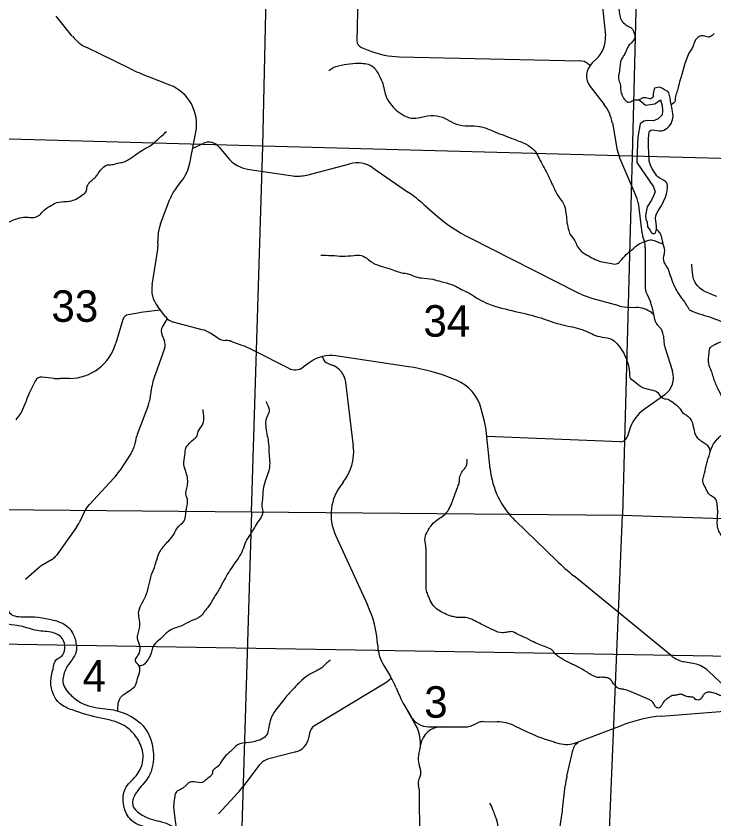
# Model space of a CAD drawing. Extents: x 1219626 to 1426462, y 456797 to 752399.
# Drawn here: x 1356423 to 1366390, y 684720 to 696192 of the extents above; entities that cross this region are included whole.
import ezdxf

# ---------------------------------------------------------------- set-up
doc = ezdxf.new("R2010")
doc.units = 0
for name, color, linetype in [('Lakes and Ponds', 7, 'Continuous'), ('Local Roads Unimproved', 7, 'Continuous'), ('Narrow River Creek and Branch and Slough', 7, 'Continuous'), ('Quad Borders', 7, 'Continuous'), ('Section Lines', 7, 'Continuous'), ('Section Numbers', 7, 'Continuous'), ('Uninventoried Roads and Features', 7, 'Continuous')]:
    doc.layers.add(name, color=color, linetype=linetype)

msp = doc.modelspace()

# ---------------------------------------------------------------- linework, layer by layer
at = {"layer": 'Lakes and Ponds'}
msp.add_lwpolyline([(1365540, 693085), (1365550, 693092), (1365561, 693110), (1365570, 693145), (1365569, 693193), (1365559, 693266), (1365556, 693302), (1365560, 693338), (1365569, 693365), (1365592, 693410), (1365634, 693475), (1365654, 693507), (1365671, 693540), (1365696, 693603), (1365713, 693652), (1365722, 693690), (1365728, 693745), (1365726, 693771), (1365721, 693796), (1365711, 693814), (1365698, 693828), (1365668, 693848), (1365617, 693875), (1365594, 693891), (1365576, 693911), (1365509, 694009), (1365483, 694061), (1365473, 694089), (1365467, 694117), (1365459, 694230), (1365457, 694343), (1365455, 694440), (1365458, 694489), (1365467, 694537), (1365472, 694549), (1365487, 694561), (1365506, 694565), (1365547, 694562), (1365616, 694551), (1365648, 694551), (1365663, 694555), (1365675, 694561), (1365720, 694592), (1365752, 694618), (1365784, 694661), (1365788, 694686), (1365796, 694707), (1365807, 694755), (1365805, 694800), (1365793, 694856), (1365787, 694891), (1365775, 694949), (1365765, 695018), (1365753, 695059), (1365745, 695096), (1365730, 695112), (1365714, 695123), (1365682, 695136), (1365653, 695159), (1365618, 695175), (1365588, 695171), (1365542, 695161), (1365535, 695148), (1365524, 695083), (1365521, 695039), (1365516, 695030), (1365501, 695017), (1365489, 695010), (1365475, 695007), (1365416, 695025), (1365374, 695022), (1365323, 694993), (1365413, 694918), (1365545, 694940), (1365628, 694993), (1365651, 694910), (1365653, 694837), (1365650, 694781), (1365595, 694725), (1365526, 694697), (1365445, 694698), (1365391, 694688), (1365335, 694650), (1365303, 694462), (1365292, 694245), (1365287, 694099), (1365528, 693753), (1365551, 693679), (1365529, 693621), (1365497, 693561), (1365438, 693466), (1365414, 693344), (1365418, 693290), (1365434, 693249), (1365443, 693180), (1365463, 693152), (1365480, 693130), (1365489, 693110), (1365502, 693090), (1365519, 693083)], close=True, dxfattribs=at)
msp.add_spline([(1359262, 683731), (1359108, 684002), (1358959, 684167), (1358824, 684322), (1358674, 684436), (1358390, 684570), (1358064, 684705), (1358002, 684792), (1357956, 684942), (1357980, 685147), (1358137, 685335), (1358230, 685526), (1358235, 685666), (1358199, 685784), (1358077, 685967), (1357839, 686111), (1357659, 686153), (1357225, 686277), (1357049, 686370), (1356920, 686674), (1356951, 686860), (1357006, 687002), (1357070, 687041), (1357085, 687294), (1356946, 687382), (1356719, 687413), (1356486, 687475), (1356306, 687501), (1356187, 687563), (1356166, 687594), (1356094, 687743), (1355960, 688032), (1355887, 688244), (1355834, 688335), (1355762, 688463), (1355770, 688568), (1355826, 688592), (1355899, 688495), (1355987, 688399), (1356059, 688198), (1356099, 688118), (1356131, 688014), (1356233, 687867), (1356275, 687789), (1356331, 687666), (1356404, 687620), (1356523, 687610), (1356956, 687562), (1357173, 687455), (1357235, 687372), (1357282, 687207), (1357282, 687114), (1357137, 686871), (1357106, 686783), (1357091, 686695), (1357199, 686496), (1357344, 686385), (1357664, 686297), (1357813, 686277), (1358067, 686184), (1358232, 686054), (1358335, 685889), (1358385, 685614), (1358369, 685459), (1358307, 685309), (1358152, 685113), (1358085, 684947), (1358302, 684736), (1358565, 684658), (1358788, 684535), (1358958, 684410), (1359201, 684113), (1359309, 683973), (1359421, 683732), (1359510, 683457), (1359624, 683250), (1359681, 682925), (1359619, 682609), (1359614, 682341), (1359608, 682098), (1359557, 681901), (1359443, 681757), (1359386, 681628), (1359366, 681431), (1359304, 681289), (1359277, 681152), (1359257, 681067), (1359231, 680938), (1359226, 680853), (1359216, 680801), (1359175, 680669)], degree=3, dxfattribs=at)
at = {"layer": 'Local Roads Unimproved'}
msp.add_lwpolyline([(1366431, 692184), (1366370, 692207), (1366315, 692231), (1366270, 692253), (1366228, 692276), (1366188, 692303), (1366152, 692342), (1366124, 692384), (1366100, 692434), (1366089, 692489), (1366079, 692570), (1366073, 692649)], dxfattribs=at)
at = {"layer": 'Narrow River Creek and Branch and Slough'}
for points in [[(1363865, 698430), (1363826, 698399), (1363807, 698361), (1363795, 698322), (1363765, 698299), (1363718, 698253), (1363688, 698222), (1363649, 698180), (1363634, 698138), (1363634, 698099), (1363649, 698076), (1363722, 698057), (1363799, 698064), (1363857, 698072), (1363896, 698072), (1363930, 698034), (1363949, 697983), (1363996, 697953), (1364030, 697937), (1364100, 697914), (1364177, 697903), (1364223, 697887), (1364238, 697864), (1364211, 697810), (1364180, 697768), (1364196, 697729), (1364246, 697733), (1364307, 697772), (1364354, 697783), (1364477, 697783), (1364550, 697776), (1364635, 697737), (1364704, 697683), (1364750, 697645), (1364804, 697610), (1364846, 697618), (1364877, 697645), (1364904, 697683), (1364931, 697702), (1364977, 697706), (1365000, 697668), (1365000, 697621), (1365012, 697571), (1365023, 697494), (1365046, 697348), (1365066, 697244), (1365066, 697121), (1365062, 697063), (1365085, 697001), (1365077, 696936), (1365073, 696824), (1365085, 696762), (1365096, 696666), (1365108, 696569), (1365085, 696512), (1365046, 696435), (1365031, 696373), (1365043, 696219), (1365066, 696138), (1365100, 696096), (1365166, 696046), (1365212, 696019), (1365250, 695949), (1365258, 695884), (1365224, 695822), (1365181, 695780), (1365150, 695730), (1365131, 695684), (1365104, 695630), (1365070, 695576), (1365054, 695530), (1365046, 695450), (1365031, 695357), (1365027, 695296), (1365050, 695219), (1365058, 695126), (1365081, 695057), (1365127, 694984), (1365166, 694961), (1365220, 694980), (1365258, 694995), (1365323, 694993)], [(1366390, 695943), (1366352, 695905), (1366310, 695891), (1366239, 695910), (1366191, 695905), (1366144, 695872), (1366116, 695830), (1366092, 695763), (1366059, 695707), (1365917, 695307), (1365884, 695193), (1365861, 695108), (1365837, 695023), (1365837, 694985), (1365780, 694922)], [(1360892, 695410), (1360949, 695452), (1361029, 695481), (1361190, 695509), (1361355, 695518), (1361450, 695504), (1361525, 695466), (1361577, 695400), (1361639, 695282), (1361676, 695169), (1361705, 695055), (1361752, 694961), (1361828, 694871), (1361931, 694790), (1362059, 694734), (1362210, 694748), (1362390, 694772), (1362550, 694729), (1362673, 694663), (1362838, 694625), (1363008, 694620), (1363259, 694540), (1363538, 694431), (1363708, 694360), (1363826, 694271), (1363881, 694182), (1363994, 693969), (1364098, 693751), (1364173, 693610), (1364240, 693510), (1364277, 693378), (1364287, 693265), (1364310, 693151), (1364339, 693071), (1364405, 692981), (1364438, 692905), (1364495, 692835), (1364599, 692764), (1364693, 692716), (1364821, 692674), (1364929, 692655), (1365014, 692655), (1365052, 692688), (1365137, 692783), (1365236, 692868), (1365307, 692929), (1365406, 692972), (1365458, 692990), (1365534, 692986), (1365605, 692957), (1365664, 692940)], [(1355092, 692648), (1355123, 692679), (1355153, 692702), (1355280, 692702), (1355338, 692702), (1355384, 692683), (1355457, 692679), (1355484, 692725), (1355519, 692798), (1355546, 692837), (1355631, 692895), (1355735, 692941), (1355827, 693006), (1355915, 693068), (1356035, 693126), (1356189, 693187), (1356273, 693226), (1356508, 693314), (1356597, 693318), (1356681, 693314), (1356758, 693349), (1356828, 693422), (1356924, 693484), (1357005, 693526), (1357139, 693542), (1357216, 693553), (1357301, 693588), (1357378, 693642), (1357417, 693673), (1357432, 693719), (1357455, 693788), (1357563, 693896), (1357598, 693946), (1357636, 693996), (1357694, 694050), (1357728, 694065), (1357790, 694069), (1357871, 694089), (1357963, 694108), (1358029, 694142), (1358136, 694212), (1358229, 694277), (1358290, 694312), (1358340, 694339), (1358410, 694393), (1358452, 694435), (1358506, 694481), (1358571, 694543)], [(1365955, 692133), (1365874, 692245), (1365847, 692295), (1365793, 692415), (1365751, 692542), (1365724, 692603), (1365693, 692650), (1365674, 692761), (1365686, 692815), (1365666, 692931), (1365651, 693000), (1365620, 693089), (1365570, 693145)], [(1360774, 692776), (1360930, 692771), (1361086, 692762), (1361246, 692771), (1361355, 692771), (1361454, 692714), (1361525, 692662), (1361648, 692615), (1361837, 692554), (1361927, 692525), (1362031, 692506), (1362116, 692473), (1362210, 692450), (1362375, 692431), (1362489, 692398), (1362649, 692355), (1362763, 692298), (1362928, 692213), (1363032, 692147), (1363169, 692081), (1363552, 691972), (1363920, 691878), (1364213, 691783), (1364369, 691750), (1364506, 691712), (1364625, 691662), (1364725, 691619), (1364866, 691595), (1364942, 691567), (1365022, 691491), (1365103, 691373), (1365159, 691231), (1365183, 691104), (1365188, 691033), (1365254, 690972), (1365353, 690896), (1365490, 690853), (1365589, 690811), (1365641, 690740), (1365731, 690716), (1365806, 690669), (1365896, 690589), (1365958, 690513), (1366005, 690485), (1366047, 690447), (1366095, 690324), (1366123, 690215), (1366156, 690163), (1366222, 690111), (1366279, 690073), (1366321, 690017), (1366336, 689960)], [(1367243, 685694), (1367224, 685734), (1367198, 685815), (1367190, 685892), (1367178, 685996), (1367190, 686054), (1367248, 686123), (1367275, 686158), (1367301, 686258), (1367309, 686323), (1367290, 686439), (1367294, 686543), (1367313, 686605), (1367363, 686670), (1367452, 686739), (1367482, 686774), (1367505, 686820), (1367498, 686882), (1367471, 686959), (1367455, 687032), (1367405, 687121), (1367352, 687209), (1367317, 687255), (1367236, 687386), (1367209, 687417), (1367159, 687463), (1367121, 687498), (1367036, 687540), (1366990, 687564), (1366943, 687594), (1366920, 687621), (1366928, 687679), (1366959, 687721), (1367001, 687772), (1367028, 687829), (1367024, 687864), (1367017, 687991), (1367017, 688061), (1366994, 688134), (1366963, 688230), (1366932, 688276), (1366882, 688327), (1366828, 688365), (1366805, 688400), (1366763, 688488), (1366686, 688596), (1366651, 688642), (1366589, 688685), (1366520, 688742), (1366478, 688800), (1366447, 688870), (1366443, 689062), (1366439, 689185), (1366432, 689232), (1366420, 689278), (1366378, 689320), (1366331, 689351), (1366297, 689397), (1366251, 689486), (1366231, 689532), (1366247, 689624), (1366278, 689767), (1366320, 689909), (1366370, 690052), (1366443, 690149), (1366493, 690199), (1366562, 690241), (1366601, 690311), (1366605, 690403), (1366589, 690492), (1366547, 690626), (1366509, 690738), (1366443, 690877), (1366382, 691031), (1366355, 691115), (1366316, 691227), (1366320, 691377), (1366343, 691458), (1366385, 691489), (1366493, 691539), (1366593, 691562), (1366651, 691601), (1366663, 691670), (1366643, 691716), (1366582, 691774), (1366516, 691816), (1366405, 691863), (1366108, 691959), (1366051, 691987), (1366005, 692053), (1365955, 692133)], [(1359993, 690686), (1360028, 690605), (1360039, 690548), (1360004, 690461), (1359987, 690363), (1360022, 690138), (1360039, 689901), (1360045, 689774), (1359987, 689560), (1359952, 689427), (1359941, 689283), (1359935, 689179), (1359947, 689098), (1359883, 688971), (1359774, 688797), (1359704, 688682), (1359658, 688560), (1359531, 688352), (1359398, 688139), (1359329, 688012), (1359248, 687879), (1359167, 687752), (1359121, 687694), (1359063, 687619), (1358925, 687551), (1358792, 687481), (1358625, 687418), (1358526, 687331), (1358434, 687250), (1358370, 687158), (1358353, 687094), (1358324, 687025), (1358278, 686956), (1358232, 686915), (1358180, 686904)], [(1357878, 686260), (1357917, 686457), (1357952, 686492), (1358047, 686556), (1358133, 686639), (1358151, 686703), (1358180, 686904), (1358128, 686985), (1358164, 687055), (1358194, 687180), (1358160, 687292), (1358186, 687448), (1358186, 687561), (1358174, 687659), (1358272, 687899), (1358359, 688211), (1358411, 688350), (1358480, 688543), (1358541, 688627), (1358662, 688766), (1358697, 688826), (1358740, 688895), (1358815, 688965), (1358853, 689129), (1358870, 689225), (1358870, 689285), (1358853, 689337), (1358870, 689485), (1358853, 689667), (1358818, 689788), (1358835, 689918), (1358853, 690031), (1358896, 690083), (1358957, 690143), (1359000, 690178), (1359026, 690256), (1359086, 690351), (1359104, 690412), (1359104, 690481), (1359095, 690568)], [(1365474, 686420), (1365209, 686536), (1365105, 686570), (1365055, 686578), (1365013, 686593), (1364982, 686624), (1364936, 686678), (1364913, 686713), (1364882, 686732), (1364836, 686740), (1364785, 686744), (1364747, 686740), (1364712, 686747), (1364570, 686821), (1364443, 686894), (1364300, 686963), (1364177, 687036), (1364119, 687084), (1364085, 687126), (1364008, 687168), (1363811, 687249), (1363677, 687318), (1363592, 687357), (1363492, 687396), (1363434, 687388), (1363369, 687380), (1363245, 687415), (1363107, 687484), (1363022, 687526), (1362930, 687573), (1362841, 687596), (1362714, 687600), (1362649, 687615), (1362545, 687654), (1362464, 687696), (1362399, 687750), (1362337, 687842), (1362318, 687892), (1362291, 687962), (1362279, 688046), (1362279, 688189), (1362279, 688328), (1362279, 688412), (1362279, 688539), (1362275, 688624), (1362264, 688740), (1362299, 688828), (1362345, 688905), (1362433, 688990), (1362576, 689102), (1362599, 689136), (1362683, 689339), (1362733, 689466), (1362753, 689532), (1362757, 689585), (1362784, 689666), (1362814, 689709), (1362837, 689736), (1362857, 689770), (1362864, 689824), (1362864, 689863)], [(1360915, 686990), (1360857, 686944), (1360788, 686879), (1360703, 686833), (1360591, 686771), (1360476, 686675), (1360372, 686567), (1360260, 686440), (1360187, 686347), (1360106, 686239), (1360064, 686151), (1360033, 686032), (1360014, 685943), (1359976, 685889), (1359876, 685839), (1359710, 685808), (1359618, 685793), (1359506, 685704), (1359421, 685627), (1359344, 685523), (1359287, 685454), (1359233, 685411), (1359225, 685361), (1359190, 685323), (1359125, 685269), (1359083, 685242), (1358967, 685250), (1358890, 685238), (1358855, 685203), (1358821, 685173), (1358752, 685130), (1358713, 685107), (1358690, 685042), (1358675, 684938), (1358686, 684765), (1358705, 684623), (1358705, 684584)], [(1368771, 683362), (1368697, 683370), (1368655, 683400), (1368620, 683443), (1368601, 683493), (1368574, 683516), (1368532, 683512), (1368486, 683470), (1368436, 683435), (1368393, 683420), (1368332, 683443), (1368297, 683485), (1368309, 683539), (1368305, 683601), (1368270, 683651), (1368143, 683724), (1368008, 683801), (1367878, 683886), (1367758, 683970), (1367685, 684036), (1367627, 684098), (1367589, 684175), (1367566, 684279), (1367577, 684332), (1367600, 684398), (1367620, 684436), (1367639, 684471), (1367654, 684533), (1367650, 684602), (1367635, 684660), (1367604, 684687), (1367558, 684718), (1367508, 684729), (1367466, 684733), (1367439, 684756), (1367404, 684798), (1367393, 684841), (1367400, 684879), (1367400, 684929), (1367396, 684972), (1367366, 685072), (1367346, 685153), (1367335, 685214), (1367327, 685280), (1367327, 685449), (1367330, 685600), (1367303, 685657), (1367280, 685684), (1367249, 685696), (1367226, 685681), (1367180, 685684), (1367114, 685708), (1367006, 685796), (1366929, 685869), (1366891, 685912), (1366856, 685958), (1366849, 686008), (1366826, 686062), (1366802, 686104), (1366787, 686174), (1366775, 686224), (1366760, 686262), (1366729, 686301), (1366687, 686339), (1366625, 686393), (1366548, 686447), (1366475, 686486), (1366410, 686512), (1366344, 686528), (1366298, 686532), (1366256, 686509), (1366229, 686478), (1366210, 686447), (1366198, 686432), (1366144, 686420), (1366125, 686428), (1366106, 686451), (1366071, 686462), (1366017, 686466), (1365959, 686486), (1365909, 686501), (1365859, 686489), (1365794, 686482), (1365736, 686447), (1365694, 686416), (1365644, 686347), (1365617, 686312), (1365598, 686305), (1365555, 686324), (1365517, 686389), (1365474, 686420)], [(1363187, 684946), (1363234, 684846), (1363263, 684766), (1363301, 684643), (1363301, 684525), (1363277, 684393), (1363272, 684251), (1363272, 684109), (1363291, 683982), (1363329, 683887), (1363386, 683821), (1363461, 683731), (1363504, 683665), (1363541, 683514), (1363575, 683377), (1363598, 683268), (1363596, 683108), (1363596, 683029), (1363565, 682833), (1363523, 682701), (1363504, 682649), (1363527, 682591), (1363565, 682539), (1363603, 682450), (1363645, 682294), (1363697, 682171), (1363782, 682015), (1363910, 681812), (1364071, 681589), (1364208, 681433), (1364453, 681197), (1364590, 681074), (1364713, 680975), (1364784, 680904), (1364907, 680725), (1364968, 680616), (1365048, 680455), (1365067, 680384), (1365048, 680252), (1365030, 680157), (1365020, 680049), (1365025, 679834), (1365015, 679697), (1365006, 679527), (1364982, 679413), (1364982, 679262), (1364973, 679144), (1364954, 679016), (1364930, 678950), (1364888, 678874), (1364869, 678841), (1364852, 678810)]]:
    msp.add_spline(points, degree=3, dxfattribs=at)
at = {"layer": 'Quad Borders'}
msp.add_line((1341050, 687480), (1380264, 686814), dxfattribs=at)
at = {"layer": 'Section Lines'}
for p, q in [((1359946, 694335), (1360067, 699589)), ((1365354, 699440), (1365220, 694190)), ((1359946, 694335), (1354602, 694481)), ((1359788, 689110), (1359946, 694335)), ((1365220, 694190), (1359946, 694335)), ((1365220, 694190), (1365085, 689062)), ((1370493, 694055), (1365220, 694190)), ((1354515, 689159), (1359788, 689110)), ((1359788, 689110), (1359625, 683890)), ((1359788, 689110), (1365085, 689062)), ((1364866, 683739), (1365085, 689062)), ((1365085, 689062), (1370349, 688884))]:
    msp.add_line(p, q, dxfattribs=at)
at = {"layer": 'Uninventoried Roads and Features'}
for p, q in [((1361347, 698752), (1361292, 695839)), ((1364756, 696723), (1364839, 695912)), ((1357227, 695904), (1356994, 696192)), ((1358050, 695441), (1357432, 695741)), ((1361355, 695744), (1361476, 695696)), ((1361896, 695610), (1364474, 695552)), ((1364710, 695575), (1364653, 695523)), ((1364589, 695512), (1364621, 695488)), ((1358621, 695205), (1358304, 695330)), ((1364623, 695185), (1364822, 694929)), ((1364939, 694666), (1365004, 694299)), ((1358904, 694090), (1358990, 694532)), ((1358954, 694306), (1359089, 694370)), ((1359329, 694315), (1359442, 694177)), ((1360574, 693920), (1361188, 694081)), ((1365043, 694167), (1365286, 693601)), ((1359757, 693999), (1360375, 693909)), ((1361517, 694024), (1362026, 693673)), ((1358708, 693734), (1358787, 693834)), ((1358486, 693222), (1358618, 693574)), ((1362248, 693499), (1362404, 693362)), ((1365308, 693521), (1365362, 693093)), ((1365376, 693034), (1365394, 692979)), ((1358450, 692960), (1358449, 692977)), ((1362904, 693023), (1364442, 692243)), ((1358365, 692353), (1358443, 692830)), ((1365410, 692880), (1365406, 692342)), ((1364661, 692158), (1365034, 692054)), ((1365434, 692212), (1365482, 692109)), ((1358483, 691992), (1358205, 691955)), ((1358560, 691892), (1358442, 692046)), ((1365180, 692031), (1365276, 692029)), ((1365504, 692044), (1365543, 691861)), ((1358163, 691948), (1358025, 691925)), ((1365498, 691955), (1365527, 691934)), ((1357946, 691854), (1357850, 691519)), ((1358579, 691871), (1358516, 691758)), ((1359083, 691711), (1358668, 691820)), ((1359307, 691590), (1359198, 691660)), ((1358510, 691627), (1358541, 691553)), ((1359427, 691557), (1359415, 691557)), ((1359664, 691481), (1359497, 691544)), ((1365668, 691622), (1365675, 691530)), ((1358544, 691442), (1358413, 691082)), ((1365689, 691461), (1365799, 691117)), ((1360315, 691159), (1359826, 691409)), ((1360798, 691328), (1360801, 691316)), ((1362026, 691182), (1360991, 691337)), ((1360625, 691249), (1360523, 691175)), ((1360882, 691226), (1360938, 691205)), ((1356698, 690977), (1356612, 690804)), ((1356966, 691015), (1356798, 691032)), ((1357186, 691013), (1357048, 691011)), ((1361130, 690960), (1361240, 690047)), ((1362712, 690988), (1362669, 691006)), ((1358355, 690858), (1358329, 690695)), ((1365687, 690781), (1365381, 690562)), ((1356568, 690695), (1356562, 690677)), ((1358307, 690614), (1358154, 690214)), ((1363113, 690398), (1363068, 690579)), ((1365200, 690322), (1365149, 690176)), ((1363194, 689722), (1363143, 690226)), ((1365050, 690109), (1363147, 690186)), ((1358131, 690129), (1358128, 690107)), ((1358068, 689948), (1357905, 689698)), ((1357820, 689589), (1357470, 689213)), ((1361093, 689526), (1361075, 689504)), ((1357401, 689113), (1357323, 688949)), ((1364141, 688413), (1363554, 688981)), ((1357287, 688888), (1356994, 688480)), ((1360986, 688776), (1361444, 687777)), ((1356931, 688424), (1356790, 688343)), ((1356756, 688318), (1356560, 688142)), ((1365784, 687049), (1364388, 688192)), ((1361586, 687217), (1361589, 687183)), ((1366112, 686936), (1365961, 686966)), ((1361674, 686912), (1361770, 686754)), ((1366651, 686512), (1366309, 686835)), ((1361851, 686594), (1361892, 686496)), ((1361962, 686355), (1362060, 686187)), ((1362124, 686076), (1362013, 686268)), ((1365642, 686189), (1366757, 686279)), ((1362318, 686037), (1362846, 686035)), ((1362933, 686054), (1363008, 686090)), ((1363097, 686110), (1363295, 686107)), ((1363544, 686050), (1363733, 685960)), ((1364428, 685811), (1365092, 686064)), ((1364110, 685819), (1364178, 685800)), ((1364419, 685789), (1364449, 685819)), ((1362193, 685723), (1362201, 685778)), ((1364290, 685333), (1364379, 685716)), ((1362175, 685641), (1362177, 685647)), ((1362198, 685432), (1362178, 685495)), ((1362178, 685290), (1362194, 685328)), ((1362181, 685149), (1362170, 685200)), ((1362179, 685153), (1362179, 685157)), ((1362193, 684351), (1362184, 685119)), ((1364229, 684854), (1364266, 685193)), ((1364114, 684066), (1364223, 684809))]:
    msp.add_line(p, q, dxfattribs=at)
for points in [[(1361783, 686732), (1361719, 686675), (1360684, 686050)], [(1360614, 685945), (1360604, 685882)], [(1360413, 685677), (1360405, 685675), (1360033, 685579)], [(1359896, 685488), (1359662, 685179)], [(1359589, 685092), (1359313, 684792)]]:
    msp.add_lwpolyline(points, dxfattribs=at)
for centre, radius, start, end in [((1357694, 696281), 600, 218.934, 244.1125), ((1364441, 695871), 400, 312.2321, 5.8444), ((1361392, 695837), 100, 178.9259, 248.1521), ((1361923, 696810), 1200, 248.1521, 268.7031), ((1364469, 695352), 200, 53.1696, 88.7031), ((1359622, 698680), 3600, 244.1125, 248.516), ((1364821, 695338), 250, 132.2321, 217.841), ((1358401, 694647), 600, 349.0197, 68.516), ((1364348, 694561), 600, 10.0527, 37.8409), ((1359174, 694189), 200, 39.2575, 115.1809), ((1365595, 694404), 600, 190.0527, 203.1715), ((1359829, 694493), 500, 219.2575, 261.7293), ((1358315, 694205), 600, 321.8153, 349.0197), ((1361290, 693694), 400, 55.3901, 104.7057), ((1360447, 694404), 500, 261.7293, 284.7057), ((1359180, 693363), 600, 141.8153, 159.427), ((1360663, 691697), 2400, 48.6496, 55.3901), ((1365010, 693483), 300, 7.2654, 23.1715), ((1363989, 695164), 2400, 228.6496, 243.1141), ((1359048, 693011), 600, 159.427, 183.2699), ((1365660, 693131), 300, 187.2654, 198.8299), ((1357851, 692926), 600, 350.7687, 3.2699), ((1365110, 692882), 300, 359.506, 18.8299), ((1358760, 692289), 400, 170.7687, 217.3472), ((1365706, 692340), 300, 179.506, 205.0688), ((1364985, 693313), 1200, 243.1141, 254.3387), ((1365211, 691982), 300, 11.8825, 25.0688), ((1365196, 692631), 600, 254.3387, 268.555), ((1365266, 691629), 400, 54.5793, 88.555), ((1358042, 691826), 100, 99.7516, 163.9014), ((1358366, 690766), 1200, 97.699, 99.7516), ((1358719, 692014), 200, 217.3472, 255.2628), ((1365738, 691902), 200, 191.8825, 227.6326), ((1358647, 691686), 150, 151.0508, 203.1262), ((1358981, 691324), 400, 57.1081, 75.2628), ((1365469, 691607), 200, 4.3705, 47.6326), ((1358403, 691494), 150, 339.9907, 23.1262), ((1359416, 691757), 200, 237.1081, 269.7402), ((1359426, 691357), 200, 69.2257, 89.7402), ((1357177, 691713), 700, 270.7487, 343.9014), ((1359097, 689985), 1600, 62.8906, 69.2257), ((1365974, 691553), 300, 184.3705, 197.7092), ((1360917, 690843), 500, 81.4812, 125.7127), ((1360927, 691347), 130, 193.7894, 249.4364), ((1360833, 690924), 300, 6.8671, 69.4364), ((1359540, 690671), 1200, 159.9907, 171.0411), ((1360406, 691337), 200, 242.8906, 305.7127), ((1361611, 688413), 2800, 67.8087, 81.4812), ((1365513, 691025), 300, 305.5463, 17.7092), ((1356788, 690933), 100, 84.0649, 153.7096), ((1357039, 691711), 700, 264.0649, 270.7487), ((1362486, 690432), 600, 14.1248, 67.8087), ((1357329, 690449), 800, 153.7096, 162.1075), ((1355801, 690923), 800, 321.0739, 342.1075), ((1357934, 690758), 400, 338.9444, 351.0411), ((1365672, 690156), 500, 125.5463, 160.6121), ((1361949, 690105), 1200, 5.7901, 14.1248), ((1358527, 690070), 400, 158.9444, 171.5019), ((1365055, 690209), 100, 267.6828, 340.6121), ((1357732, 690167), 400, 326.9377, 351.5019), ((1360545, 689963), 700, 321.4058, 6.8671), ((1357234, 690134), 800, 317.0427, 326.9377), ((1364388, 689843), 1200, 185.7901, 225.9298), ((1361622, 689068), 700, 141.4058, 204.6398), ((1357762, 688941), 400, 137.0427, 154.4684), ((1356962, 689121), 400, 324.283, 334.4684), ((1356831, 688597), 200, 299.8511, 324.283), ((1356890, 688169), 200, 119.8511, 131.9394), ((1366923, 691287), 4000, 225.9298, 230.6858), ((1359990, 687110), 1600, 3.8334, 24.6398), ((1362187, 687223), 600, 183.8334, 211.1911), ((1366038, 687358), 400, 230.6858, 258.8684), ((1366035, 686544), 400, 46.7013, 78.8684), ((1360744, 686132), 1200, 22.6455, 31.1911), ((1363000, 686958), 1200, 202.6455, 210.1513), ((1362319, 686337), 300, 210.1513, 269.7439), ((1365804, 684195), 2000, 94.6427, 110.8626), ((1360762, 685921), 150, 121.1638, 171.0399), ((1361649, 685799), 550, 343.9113, 30.1513), ((1362498, 685736), 300, 89.7439, 172.0332), ((1362847, 686235), 200, 269.7439, 295.4334), ((1363094, 685910), 200, 89.2751, 115.4334), ((1363287, 685507), 600, 64.6768, 89.2751), ((1364759, 688130), 2400, 244.6768, 254.2931), ((1360357, 685921), 250, 282.8444, 351.0399), ((1364286, 686185), 400, 254.2931, 290.8626), ((1364525, 685683), 150, 134.7635, 166.9827), ((1360095, 685337), 250, 104.5094, 142.8139), ((1362416, 685572), 250, 163.9113, 197.9741), ((1362056, 685386), 150, 337.2417, 17.9741), ((1362316, 685232), 150, 157.2417, 192.3335), ((1365459, 685063), 1200, 166.9827, 173.7838), ((1358706, 685905), 1200, 317.3995, 322.8139), ((1362034, 685117), 150, 0.6288, 12.3335), ((1363036, 684984), 1200, 351.5922, 353.7838)]:
    msp.add_arc(centre, radius, start, end, dxfattribs=at)

# ---------------------------------------------------------------- texts
at = {"layer": 'Section Numbers'}
for s, p in [('33', (1356928, 691823)), ('34', (1362241, 691611)), ('4', (1357373, 686540)), ('3', (1362252, 686166))]:
    msp.add_text(s, height=450, rotation=0.0001, dxfattribs=at).set_placement(p)

doc.saveas('drawing.dxf')
